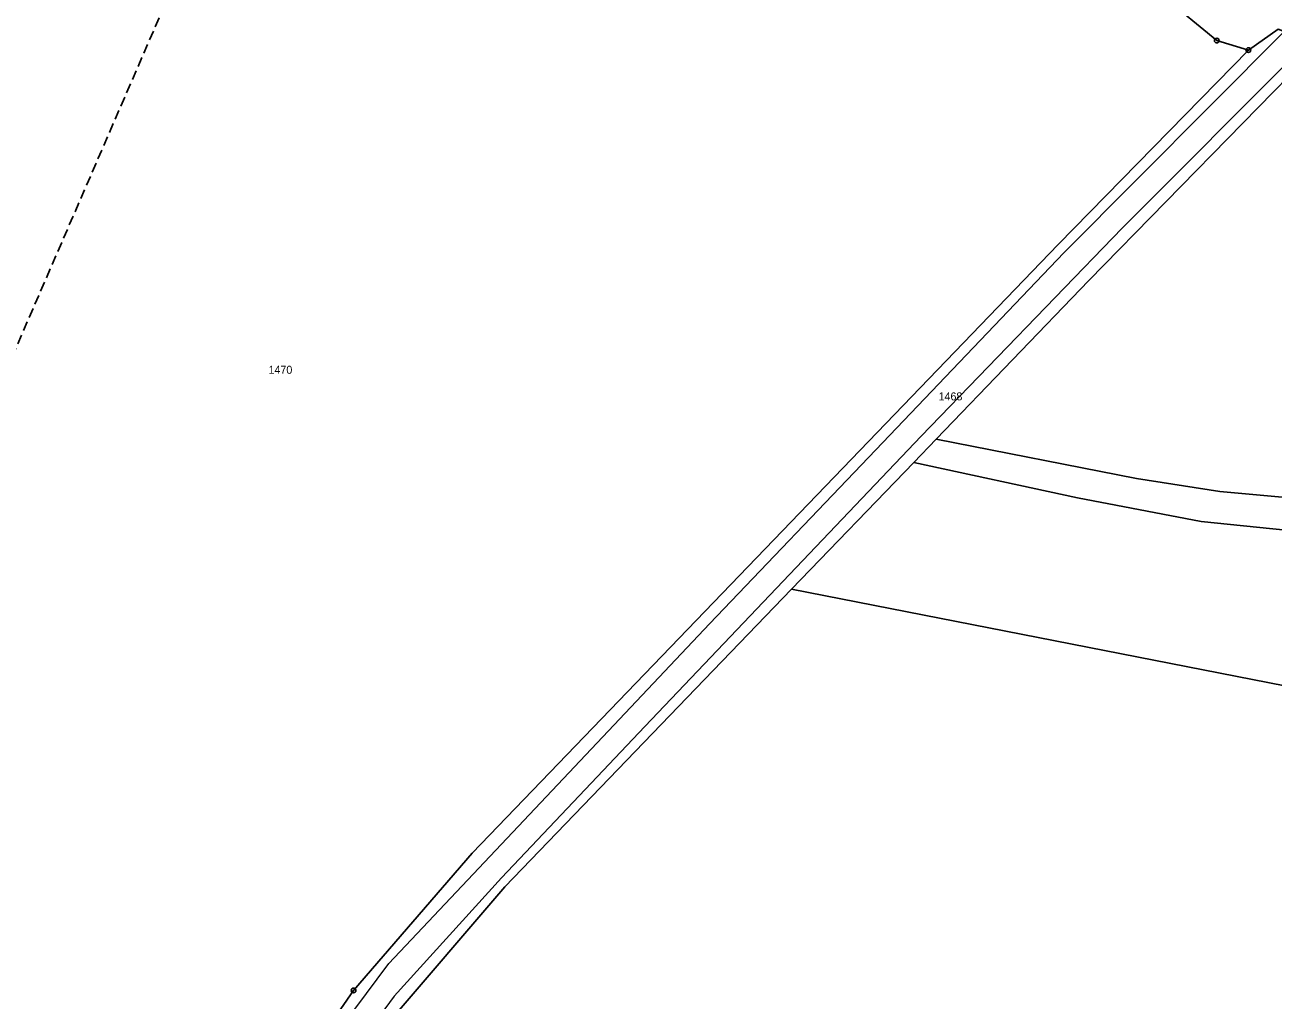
# Model space of a CAD drawing. Extents: x -872229 to -869198, y -1075981 to -1074329.
# Drawn here: x -871472.2 to -871207, y -1075594.7 to -1075387.5 of the extents above; entities that cross this region are included whole.
import ezdxf

# ---------------------------------------------------------------- set-up
doc = ezdxf.new("R2010")
doc.units = 0
doc.header["$LTSCALE"] = 0.68
doc.linetypes.add('MEDIUM_DASHED', pattern=[4.5, 3, -1.5])
for name, color, linetype, lineweight in [('1', 7, 'Continuous', 25), ('4', 7, 'Continuous', 13), ('6', 7, 'Continuous', 25), ('8', 7, 'Continuous', 25)]:
    doc.layers.add(name, color=color, linetype=linetype, lineweight=lineweight)
doc.layers.add('2', color=7, linetype='Continuous')

msp = doc.modelspace()

# ---------------------------------------------------------------- linework, layer by layer
at = {"layer": '1'}
for p, q in [((-871278.54, -1075475.47), (-871283.35, -1075480.46)), ((-871283.35, -1075480.46), (-871309.29, -1075507.4))]:
    msp.add_line(p, q, dxfattribs=at)
for points in [[(-871212.24, -1075392.84), (-871218.94, -1075390.82), (-871230.33, -1075381.38), (-871303.93, -1075360.22), (-871330.24, -1075349.97), (-871352.11, -1075340.43), (-871367.76, -1075336.32)], [(-871197.08, -1075391.62), (-871199.28, -1075390.81), (-871204.62, -1075388.86), (-871205.94, -1075388.38), (-871212.24, -1075392.84)], [(-871212.24, -1075392.84), (-871252.68, -1075434.13), (-871377.15, -1075563.45), (-871402.35, -1075592.63), (-871427.67, -1075629.24), (-871441.61, -1075657.13), (-871468.69, -1075704.44)], [(-871197.08, -1075391.62), (-871246.11, -1075441.8), (-871278.54, -1075475.47)], [(-871278.54, -1075475.47), (-871235.98, -1075483.88), (-871218.31, -1075486.6), (-871156.9, -1075492.22), (-871055.97, -1075499.77), (-870980.4, -1075505.56), (-870961.43, -1075507.47), (-870950.68, -1075443.64)], [(-870962.39, -1075513.2), (-870981.34, -1075511.21), (-871031.87, -1075507.16), (-871090.68, -1075503.32), (-871198.07, -1075495.44), (-871222.24, -1075493), (-871248.51, -1075487.96), (-871283.35, -1075480.46)], [(-871309.29, -1075507.4), (-871370.19, -1075570.62), (-871394.77, -1075599.26), (-871418.31, -1075635.76), (-871432.83, -1075664.02), (-871448.97, -1075707.84), (-871454.61, -1075721.79)], [(-870967.23, -1075543.73), (-871082, -1075537.03), (-871190.36, -1075530.7), (-871309.29, -1075507.4)]]:
    msp.add_lwpolyline(points, dxfattribs=at)
at = {"layer": '4'}
for p, q in [((-871199.28, -1075390.81), (-871239.07, -1075430.66)), ((-871394.86, -1075586.88), (-871326.72, -1075514.76)), ((-871340.49, -1075536.51), (-871370.95, -1075568.72))]:
    msp.add_line(p, q, dxfattribs=at)
for points in [[(-871326.72, -1075514.76), (-871291.4, -1075477.73), (-871251.44, -1075435.93), (-871204.62, -1075388.86)], [(-871239.07, -1075430.66), (-871281.77, -1075474.85), (-871340.49, -1075536.51)], [(-871370.95, -1075568.72), (-871393.73, -1075593.84), (-871411.43, -1075617.88), (-871422.7, -1075636.35)], [(-871423.61, -1075627.58), (-871411.59, -1075609.37), (-871394.86, -1075586.88)]]:
    msp.add_lwpolyline(points, dxfattribs=at)
at = {"layer": '6', "linetype": 'MEDIUM_DASHED'}
msp.add_lwpolyline([(-871440.02, -1075377.58), (-871476.16, -1075460.89), (-871517.14, -1075554.83)], dxfattribs=at)
at = {"layer": '8'}
for centre, radius in [((-871218.94, -1075390.8199), 0.5), ((-871218.94, -1075390.8199), 0.0303), ((-871212.24, -1075392.8399), 0.5), ((-871212.24, -1075392.8399), 0.0303), ((-871402.35, -1075592.6299), 0.5), ((-871402.35, -1075592.6299), 0.0303)]:
    msp.add_circle(centre, radius, dxfattribs=at)

# ---------------------------------------------------------------- texts
at = {"layer": '2'}
for s, p in [('1470', (-871420.43, -1075461.6)), ('1468', (-871278.06, -1075467.26))]:
    msp.add_text(s, height=1.7, dxfattribs=at).set_placement(p)

doc.saveas('drawing.dxf')
